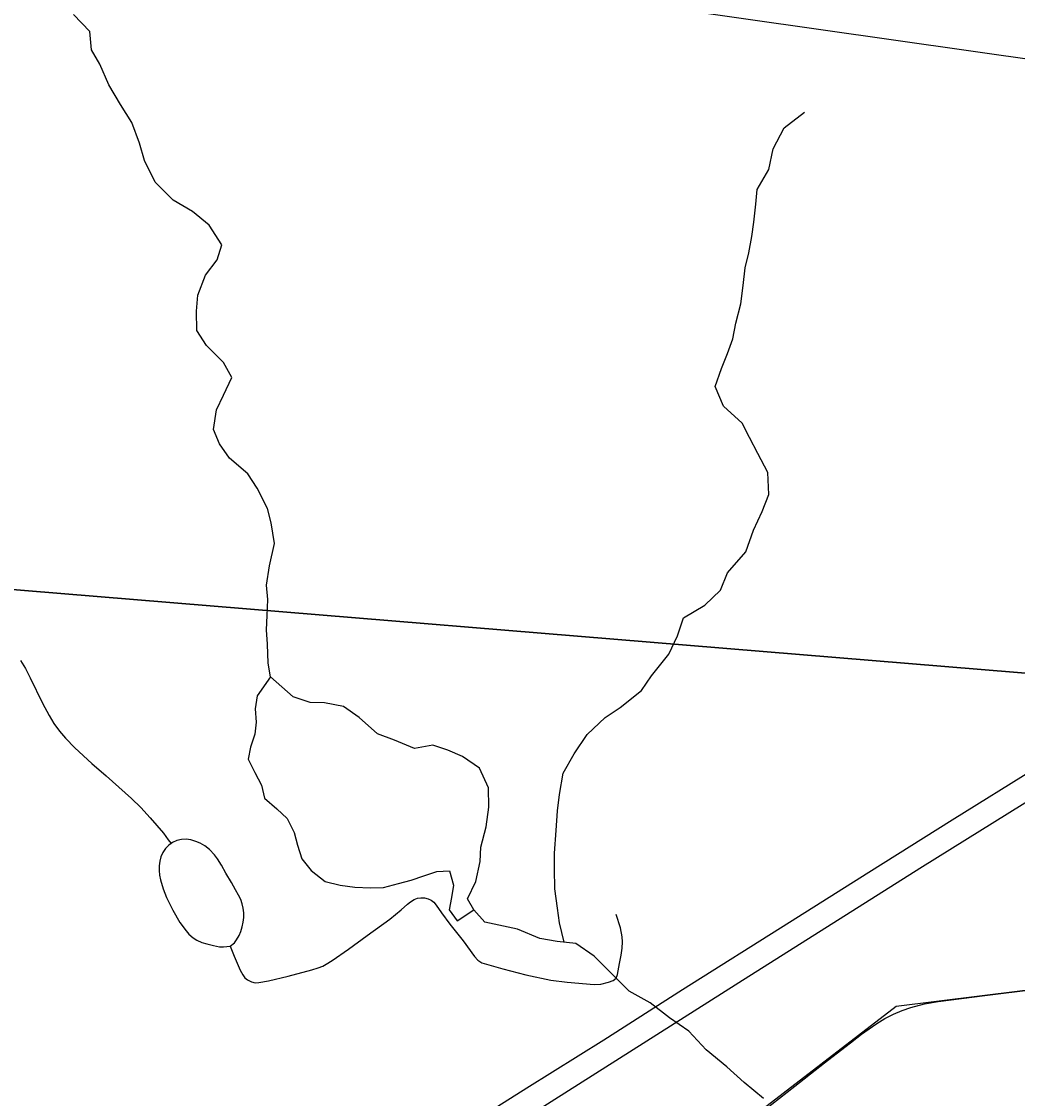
# Model space of a CAD drawing. Extents: x 0 to 34, y 0 to 22.
# Drawn here: x 4.104 to 4.764, y 18.602 to 19.315 of the extents above; entities that cross this region are included whole.
import ezdxf

# ---------------------------------------------------------------- set-up
doc = ezdxf.new("R2010")
doc.units = 0
for name, color, linetype in [('GM_X_Corporation', 7, 'Continuous'), ('GM_X_County_Road', 7, 'Continuous'), ('GM_X_Minor_Lake', 7, 'Continuous'), ('GM_X_Minor_River', 7, 'Continuous'), ('GM_X_Rail_Line', 7, 'Continuous'), ('GM_X_State_Route', 7, 'Continuous'), ('GM_X_Township_Road', 7, 'Continuous'), ('SH_Text', 7, 'Continuous')]:
    doc.layers.add(name, color=color, linetype=linetype)

msp = doc.modelspace()

# ---------------------------------------------------------------- linework, layer by layer
at = {"layer": 'GM_X_Corporation'}
for points in [[(3.95309, 20.00548), (4.9476, 19.91357), (4.86332, 18.87576), (3.91027, 18.95453)], [(3.91027, 18.95453), (4.86332, 18.87576), (4.77797, 17.86599), (3.81821, 17.95169)]]:
    msp.add_lwpolyline(points, close=True, dxfattribs=at)
at = {"layer": 'GM_X_County_Road'}
msp.add_lwpolyline([(4.59134, 18.58981), (4.61677, 18.60965), (4.63643, 18.62514), (4.65354, 18.63852), (4.66097, 18.6441), (4.67112, 18.65121), (4.67646, 18.65451), (4.68204, 18.65741), (4.6878, 18.6599), (4.69363, 18.66194), (4.70265, 18.66427), (4.71185, 18.66591), (4.7427, 18.66988), (4.77659, 18.6741)], dxfattribs=at)
at = {"layer": 'GM_X_Minor_Lake'}
for points in [[(4.26904, 18.88106), (4.26007, 18.86857), (4.25883, 18.85985), (4.25948, 18.85111), (4.25862, 18.84314), (4.25585, 18.83444), (4.25423, 18.82648), (4.25869, 18.8177), (4.26314, 18.80929), (4.26493, 18.80053), (4.2732, 18.7936), (4.27996, 18.78706), (4.28478, 18.77789), (4.28696, 18.76951), (4.28988, 18.76036), (4.29587, 18.7527), (4.30527, 18.74537), (4.31512, 18.74298), (4.32498, 18.74172), (4.33523, 18.74122), (4.34397, 18.74149), (4.35387, 18.74404), (4.36226, 18.74622), (4.37065, 18.74915), (4.37942, 18.75209), (4.38778, 18.75237), (4.39033, 18.74285), (4.38909, 18.73488), (4.38746, 18.72655), (4.39269, 18.71927), (4.40391, 18.7266)], [(4.40391, 18.7266), (4.39971, 18.734), (4.40517, 18.74533), (4.40799, 18.75858), (4.40849, 18.76807), (4.41208, 18.7817), (4.41376, 18.79459), (4.41354, 18.80751), (4.40762, 18.82049), (4.39632, 18.82822), (4.3865, 18.83251), (4.37666, 18.83567), (4.36448, 18.83353), (4.35125, 18.83901), (4.33991, 18.84332), (4.32789, 18.85409), (4.31734, 18.86143), (4.30484, 18.86386), (4.29534, 18.86397), (4.284, 18.8679), (4.26904, 18.88106)]]:
    msp.add_lwpolyline(points, dxfattribs=at)
at = {"layer": 'GM_X_Minor_River'}
for points in [[(4.59597, 18.60144), (4.58319, 18.61222), (4.57155, 18.62261), (4.55801, 18.63378), (4.54639, 18.64607), (4.53358, 18.65495), (4.52079, 18.66498), (4.50683, 18.67274), (4.49445, 18.68503), (4.48357, 18.6958), (4.47151, 18.70429), (4.459, 18.70558), (4.44763, 18.70761), (4.43289, 18.71386), (4.41123, 18.7184), (4.40391, 18.7266), (4.39971, 18.734), (4.40517, 18.74533), (4.40799, 18.75858), (4.40849, 18.76807), (4.41208, 18.7817), (4.41376, 18.79459), (4.41354, 18.80751), (4.40762, 18.82049), (4.39632, 18.82822), (4.3865, 18.83251), (4.37666, 18.83567), (4.36448, 18.83353), (4.35125, 18.83901), (4.33991, 18.84332), (4.32789, 18.85409), (4.31734, 18.86143), (4.30484, 18.86386), (4.29534, 18.86397), (4.284, 18.8679), (4.26904, 18.88106), (4.26756, 18.89013), (4.26695, 18.90267), (4.26631, 18.91217), (4.26681, 18.92166), (4.26732, 18.93228), (4.2663, 18.94179), (4.26836, 18.95468), (4.27158, 18.96945), (4.26947, 18.98315), (4.26693, 18.99267), (4.26026, 19.00605), (4.25392, 19.01562), (4.24189, 19.02601), (4.23517, 19.03559), (4.23111, 19.04513), (4.23317, 19.05802), (4.23785, 19.06784), (4.24331, 19.07955), (4.23774, 19.08949), (4.22648, 19.10064), (4.22015, 19.11059), (4.21993, 19.12351), (4.22082, 19.13413), (4.22592, 19.14737), (4.23365, 19.15753), (4.23681, 19.16737), (4.22823, 19.18038), (4.21733, 19.18963), (4.20451, 19.197), (4.1925, 19.20891), (4.18547, 19.22343), (4.18219, 19.23487), (4.17704, 19.2486), (4.16959, 19.26047), (4.16178, 19.27348), (4.15587, 19.28722), (4.15029, 19.29678), (4.14931, 19.30895), (4.13843, 19.3201)], [(4.46379, 18.70508), (4.46067, 18.71809), (4.45927, 18.7276), (4.45753, 18.74053), (4.45731, 18.75382), (4.45744, 18.76408), (4.45839, 18.77926), (4.45931, 18.79215), (4.46058, 18.80315), (4.46304, 18.81717), (4.47041, 18.83), (4.47893, 18.84281), (4.49084, 18.85406), (4.5008, 18.86078), (4.51499, 18.872), (4.52157, 18.8818), (4.53314, 18.89609), (4.53899, 18.90818), (4.54294, 18.92028), (4.55709, 18.92847), (4.56747, 18.9386), (4.57217, 18.94994), (4.58412, 18.96385), (4.58923, 18.97822), (4.59509, 18.99068), (4.59941, 19.00202), (4.59883, 19.01646), (4.59214, 19.02908), (4.58658, 19.03977), (4.58176, 19.04933), (4.56936, 19.06049), (4.56383, 19.07347), (4.56815, 19.08557), (4.57208, 19.0954), (4.57562, 19.10523), (4.57764, 19.11546), (4.58084, 19.12833), (4.58251, 19.14047), (4.5838, 19.15223), (4.5862, 19.16208), (4.58823, 19.17306), (4.58949, 19.18255), (4.59077, 19.1943), (4.59166, 19.20417), (4.59942, 19.21737), (4.60225, 19.23101), (4.60964, 19.24498), (4.62306, 19.25545)]]:
    msp.add_lwpolyline(points, dxfattribs=at)
at = {"layer": 'GM_X_Rail_Line'}
msp.add_lwpolyline([(4.40224, 18.44853), (4.45908, 18.48977), (4.68382, 18.66284), (5.26499, 18.73475)], dxfattribs=at)
at = {"layer": 'GM_X_State_Route'}
for points in [[(4.37402, 18.5677), (4.38194, 18.57263), (4.43908, 18.60867), (4.49001, 18.64036), (4.54229, 18.67369), (4.61323, 18.71846), (4.66579, 18.75161), (4.72102, 18.78635), (4.77648, 18.82071), (4.86194, 18.87329), (4.88758, 18.88906), (4.98012, 18.94611), (5.03306, 18.9786), (5.08067, 19.00793), (5.14947, 19.05028), (5.32153, 19.15602), (5.42991, 19.22298), (5.5199, 19.27832), (5.56755, 19.3076), (5.62314, 19.34176), (5.69285, 19.38472)], [(4.40065, 18.5652), (4.44839, 18.59527), (4.58627, 18.68273), (4.70146, 18.75541), (4.82543, 18.83251), (4.86041, 18.85402), (4.96585, 18.91887), (5.08716, 18.99331), (5.21682, 19.07281), (5.35606, 19.1582), (5.50156, 19.24835), (5.57999, 19.29656), (5.6913, 19.36514)]]:
    msp.add_lwpolyline(points, dxfattribs=at)
at = {"layer": 'GM_X_Township_Road'}
for points in [[(4.10326, 18.89194), (4.10649, 18.88666), (4.10971, 18.88046), (4.11785, 18.86369), (4.1222, 18.85544), (4.12543, 18.85012), (4.12905, 18.84507), (4.13311, 18.84034), (4.13932, 18.83402), (4.15059, 18.82362), (4.15998, 18.81536), (4.17694, 18.80038), (4.18291, 18.79438), (4.18931, 18.78761), (4.19795, 18.77734), (4.20118, 18.77301), (4.20306, 18.77049)], [(4.20306, 18.77049), (4.20159, 18.76943), (4.19943, 18.7672), (4.19767, 18.76464), (4.19638, 18.76183), (4.19552, 18.75884), (4.19515, 18.75577), (4.19516, 18.75268), (4.19549, 18.74958), (4.19609, 18.74652), (4.19782, 18.74054), (4.20009, 18.73477), (4.20422, 18.72641), (4.20878, 18.71827), (4.213, 18.71261), (4.21484, 18.7104), (4.2178, 18.70796), (4.22024, 18.70641), (4.22352, 18.70503), (4.22677, 18.70404), (4.23111, 18.70295), (4.23527, 18.7021), (4.23781, 18.70196), (4.24223, 18.70242)], [(4.24223, 18.70242), (4.24505, 18.70467), (4.24646, 18.70679), (4.24812, 18.70962), (4.24939, 18.71233), (4.2503, 18.7153), (4.25093, 18.71834), (4.25126, 18.72142), (4.25126, 18.72453), (4.25092, 18.72761), (4.25024, 18.73063), (4.24929, 18.73355), (4.24778, 18.73641), (4.2459, 18.7399), (4.24311, 18.74478), (4.2393, 18.75098), (4.23655, 18.75617), (4.23386, 18.76048), (4.23182, 18.76309), (4.22861, 18.76662), (4.2255, 18.76906), (4.22232, 18.77079), (4.21953, 18.77199), (4.21611, 18.7729), (4.213, 18.77341), (4.20991, 18.77326), (4.20691, 18.77255), (4.2041, 18.77124), (4.20306, 18.77049)], [(4.24223, 18.70242), (4.24489, 18.69596), (4.24897, 18.68669), (4.2506, 18.68356), (4.25193, 18.68153), (4.25368, 18.68012), (4.25636, 18.67876), (4.25895, 18.67814), (4.2612, 18.67834), (4.2677, 18.67961), (4.28068, 18.68263), (4.29634, 18.68692), (4.30063, 18.68814), (4.30375, 18.68936), (4.30584, 18.69051), (4.30996, 18.69295), (4.32074, 18.70043), (4.33303, 18.70953), (4.34811, 18.72043), (4.3557, 18.72663), (4.35981, 18.73029), (4.36178, 18.73196), (4.36439, 18.73353), (4.36643, 18.73428), (4.36869, 18.73452), (4.37124, 18.73452), (4.3735, 18.73393), (4.37564, 18.73301), (4.37738, 18.73168), (4.37895, 18.72976), (4.38237, 18.7246), (4.38793, 18.71701), (4.39669, 18.70611), (4.4044, 18.69556), (4.40649, 18.69318), (4.40915, 18.6915), (4.42314, 18.68741), (4.4384, 18.68356), (4.45492, 18.68008), (4.46572, 18.67858), (4.48355, 18.67713), (4.48812, 18.67731), (4.4931, 18.67858), (4.49622, 18.67984), (4.49815, 18.6814), (4.49923, 18.68374), (4.50049, 18.69095), (4.50163, 18.69665), (4.50229, 18.70127), (4.50241, 18.7053), (4.50223, 18.70866), (4.50103, 18.71466), (4.49816, 18.72343)]]:
    msp.add_lwpolyline(points, dxfattribs=at)
at = {"layer": 'SH_Text'}
msp.add_lwpolyline([(9.47688, 18.98166), (4.03377, 19.39562), (9.47688, 18.6217)], close=True, dxfattribs=at)

doc.saveas('drawing.dxf')
